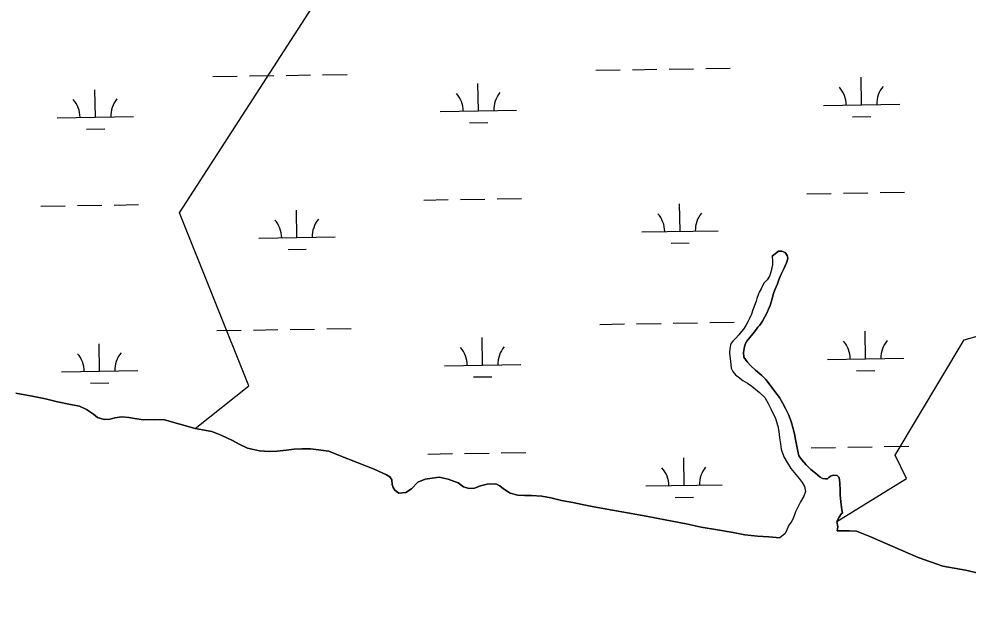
# Model space of a CAD drawing. Extents: x 3855477 to 3893699, y 299188 to 325115.
# Drawn here: x 3861575 to 3862819, y 306760 to 307531 of the extents above; entities that cross this region are included whole.
import ezdxf

# ---------------------------------------------------------------- set-up
doc = ezdxf.new("R2010")
doc.units = 0
doc.layers.add('V-TOPO-SHOR', color=7, linetype='Continuous')
doc.layers.add('V-WETL-SWMP', color=7, linetype='Continuous')

msp = doc.modelspace()

# ---------------------------------------------------------------- linework, layer by layer
at = {"layer": 'V-TOPO-SHOR'}
for points in [[(3862647, 306873.5), (3862738.2, 306929.8), (3862723.1, 306960.1), (3862813.8, 307111.3), (3862919.7, 307141.5), (3862980.1, 307156.6), (3863055.7, 307232.2), (3863086, 307247.3), (3863101.1, 307353.2), (3863146.5, 307489.2), (3863176.7, 307640.4), (3863191.8, 307731.1), (3863176.7, 307837), (3863161.6, 307957.9), (3863070.9, 308094), (3862995.3, 308139.3), (3862965, 308199.8), (3862889.4, 308199.8), (3862829, 308184.7), (3862768.5, 308154.5)], [(3861806.3, 306995.3), (3861876.5, 307050.8), (3861785.7, 307277.6), (3862283.8, 308048.8)], [(3862562.2, 307220.9), (3862562.4, 307214.5), (3862562.4, 307209.4), (3862561.2, 307203.5), (3862560.4, 307199.7), (3862558.6, 307194.6), (3862555.5, 307189.8), (3862551.2, 307185.5), (3862547.9, 307177.8), (3862545.3, 307173.5), (3862543.8, 307170.2), (3862542, 307165.3), (3862541.2, 307162), (3862536.9, 307150.6), (3862534.9, 307145), (3862532.3, 307139.1), (3862530.3, 307134.8), (3862527.5, 307130.2), (3862524.4, 307125.1), (3862522.1, 307122), (3862518.3, 307117.7), (3862514.2, 307112.9), (3862510.4, 307109.6), (3862508.6, 307107), (3862507.6, 307104.5), (3862506.5, 307099.4), (3862506.3, 307094.8), (3862506.5, 307090), (3862507.5, 307083.1), (3862508.3, 307074.2), (3862510.8, 307069.8), (3862514.2, 307065.5), (3862517.7, 307062.7), (3862523.8, 307057.8), (3862529.9, 307054.3), (3862535.3, 307050.4), (3862545.5, 307042.3), (3862552.3, 307035.9), (3862556.9, 307027.7), (3862561, 307020.1), (3862566.3, 307008.1), (3862569.4, 306998.2), (3862570.7, 306991), (3862571.9, 306983.1), (3862572.9, 306975.2), (3862573.9, 306967.9), (3862577.3, 306958.2), (3862581.8, 306950.5), (3862586.7, 306942.9), (3862593, 306935), (3862597.6, 306929.6), (3862601.4, 306924.5), (3862604.5, 306919.2), (3862605.8, 306912.5), (3862603.5, 306906.4), (3862599.4, 306899), (3862596.1, 306893.2), (3862592.7, 306886), (3862589.7, 306877.4), (3862587.1, 306872.5), (3862583.8, 306868.7), (3862581.2, 306862.6), (3862579, 306857.8), (3862572.1, 306852.2)], [(3862562.2, 307220.9), (3862570.6, 307227.2), (3862574.9, 307227.5), (3862579, 307225.7), (3862581.8, 307221.6), (3862582.8, 307218.1), (3862582.3, 307216), (3862581, 307211.9), (3862579.2, 307208.1), (3862577, 307203.3), (3862573.9, 307197.4), (3862571.1, 307191.3), (3862569, 307184.4), (3862565.5, 307176.5), (3862563.7, 307172), (3862561.6, 307163.8), (3862559.3, 307156.2), (3862557.3, 307151.3), (3862555, 307146.2), (3862552.4, 307141.4), (3862549.4, 307135.8), (3862545.8, 307130.4), (3862543.3, 307127.9), (3862540.2, 307123.6), (3862536.9, 307119.2), (3862532.8, 307114.4), (3862529, 307109.6), (3862526.9, 307105.7), (3862525.6, 307100.1), (3862524.6, 307094.8), (3862525.1, 307088.7), (3862529.5, 307082.3), (3862534.3, 307077.2), (3862540.1, 307071.6), (3862548.6, 307064.4), (3862553.9, 307059.1), (3862559.5, 307051.7), (3862566.9, 307042), (3862571.7, 307035.6), (3862576.3, 307028), (3862579.6, 307021.4), (3862583.7, 307013.5), (3862587.2, 307004.5), (3862589.3, 306996.6), (3862591.5, 306988.2), (3862592.8, 306980.6), (3862594.1, 306974), (3862595.6, 306965.5), (3862597.1, 306959.4), (3862600.9, 306954.3), (3862606.5, 306947.4), (3862612.9, 306941.3), (3862618.8, 306936.7), (3862625.1, 306931.4), (3862628.2, 306929.8), (3862631.8, 306929.1), (3862634.6, 306929.3), (3862636.3, 306930.9), (3862638.4, 306932.9), (3862642.7, 306933.9), (3862647.3, 306933.4), (3862650.1, 306930.8), (3862650.9, 306924), (3862651.4, 306913.5), (3862651.4, 306908.4)], [(3861571.4, 307041.6), (3861592.8, 307037.5), (3861609.9, 307034), (3861625.7, 307030.1), (3861642.7, 307026.5), (3861654.5, 307024.2), (3861663.6, 307019.9), (3861673, 307013.8), (3861678.4, 307009.7), (3861686.8, 307007.1), (3861694.7, 307007.4), (3861700.8, 307009.2), (3861710, 307010.4), (3861719.4, 307009.7), (3861726.8, 307008.1), (3861738.5, 307006.6), (3861752.8, 307006.8), (3861766, 307006.3), (3861806.3, 306995.3), (3861827.9, 306991), (3861841.2, 306985.9), (3861854.2, 306980), (3861864.9, 306974.4), (3861874.8, 306969.5), (3861890.6, 306965.7), (3861903.6, 306965.2), (3861913.8, 306965.4), (3861925.5, 306966.7), (3861936, 306967.9), (3861946.1, 306968.4)], [(3861946.1, 306968.4), (3861957.1, 306968.7), (3861981.1, 306965.6), (3861996.3, 306959.2), (3862040.7, 306942.1), (3862057, 306934.5), (3862061.3, 306931.7), (3862063.8, 306928.1), (3862064.1, 306922), (3862065.4, 306917.9), (3862067.9, 306914.3), (3862073.2, 306910.5), (3862082.2, 306911.3), (3862089.6, 306916.1), (3862098, 306924.7), (3862107.7, 306928.6), (3862125.7, 306931.3), (3862137.5, 306928.8), (3862150.7, 306923.9), (3862157.6, 306918.8), (3862164.7, 306916.5), (3862172.1, 306917), (3862179.8, 306920.1), (3862188.9, 306922.1), (3862200.1, 306922.6), (3862205.2, 306920.1), (3862210.3, 306916.2), (3862218.7, 306910.6), (3862228.9, 306907.8), (3862237.6, 306907.3), (3862246.8, 306907.3), (3862260.3, 306906.5), (3862272, 306904.2), (3862286.2, 306901.1), (3862301, 306898.3), (3862313, 306895.8), (3862328.3, 306892.7), (3862397.1, 306880.2), (3862424.1, 306875), (3862449.3, 306870.2), (3862468.9, 306865.8), (3862490.6, 306862.5), (3862510.9, 306858.9), (3862526.5, 306855.8), (3862543, 306854), (3862557.6, 306853.5), (3862572.1, 306852.2)], [(3862651.4, 306908.4), (3862652.1, 306899), (3862653.4, 306888.8), (3862654.1, 306884.2), (3862653.1, 306883.7), (3862650.1, 306879.1), (3862647, 306873.5), (3862648, 306866.6), (3862647.5, 306861.3)], [(3862647.5, 306861.3), (3862662.8, 306861.3), (3862672.5, 306860.6), (3862690.1, 306853.9), (3862753.2, 306826.4), (3862785.6, 306815.1), (3862815.4, 306809.5), (3862834.2, 306805.4), (3862889.3, 306788.8), (3862945, 306777.8), (3862991.2, 306767.8), (3863003.4, 306764), (3863018.7, 306760.1)]]:
    msp.add_lwpolyline(points, dxfattribs=at)
at = {"layer": 'V-WETL-SWMP'}
for p, q in [((3862427.1, 307465.7), (3862459, 307466.2)), ((3862475, 307466.5), (3862507, 307467)), ((3861829.2, 307456), (3861861.2, 307456.5)), ((3861877.2, 307456.7), (3861909.2, 307457.3)), ((3861925.2, 307457.5), (3861957.2, 307458)), ((3861973.2, 307458.3), (3862005.2, 307458.8)), ((3862331.1, 307464.1), (3862363.1, 307464.7)), ((3862379.1, 307464.9), (3862411.1, 307465.4)), ((3862679.2, 307419.1), (3862678.6, 307455.1)), ((3862177.3, 307410.9), (3862176.7, 307446.9)), ((3861675.5, 307402.7), (3861674.9, 307438.7)), ((3862629.2, 307418.2), (3862729.2, 307419.9)), ((3862127.3, 307410.1), (3862227.3, 307411.7)), ((3861625.5, 307401.9), (3861725.5, 307403.5)), ((3862165.6, 307395.3), (3862189.6, 307395.7)), ((3862667.4, 307403.4), (3862691.4, 307403.8)), ((3861663.7, 307387.1), (3861687.7, 307387.5)), ((3862703.6, 307304), (3862735.6, 307304.5)), ((3862105.8, 307294.3), (3862137.8, 307294.8)), ((3862153.8, 307295.1), (3862185.8, 307295.6)), ((3862201.8, 307295.8), (3862233.8, 307296.4)), ((3862607.6, 307302.4), (3862639.6, 307303)), ((3862655.6, 307303.2), (3862687.6, 307303.8)), ((3861604, 307286.1), (3861636, 307286.6)), ((3861652, 307286.9), (3861683.9, 307287.4)), ((3861699.9, 307287.7), (3861731.9, 307288.2)), ((3861939.5, 307245.1), (3861938.9, 307281.1)), ((3862441.4, 307253.3), (3862440.8, 307289.3)), ((3861889.5, 307244.3), (3861989.5, 307245.9)), ((3862391.4, 307252.5), (3862491.4, 307254.1)), ((3861927.8, 307229.5), (3861951.8, 307229.9)), ((3862429.6, 307237.7), (3862453.6, 307238.1)), ((3862570.6, 307227.2), (3862562.2, 307220.9)), ((3862562.2, 307220.9), (3862562.4, 307214.5)), ((3862574.9, 307227.5), (3862570.6, 307227.2)), ((3862579, 307225.7), (3862574.9, 307227.5)), ((3862581.8, 307221.6), (3862579, 307225.7)), ((3862582.8, 307218.1), (3862581.8, 307221.6)), ((3862582.3, 307216), (3862582.8, 307218.1)), ((3862562.4, 307209.4), (3862561.2, 307203.6)), ((3862562.4, 307214.5), (3862562.4, 307209.4)), ((3862577, 307203.3), (3862579.2, 307208.1)), ((3862579.2, 307208.1), (3862581, 307211.9)), ((3862581, 307211.9), (3862582.3, 307216)), ((3862558.6, 307194.6), (3862555.5, 307189.8)), ((3862560.4, 307199.7), (3862558.6, 307194.6)), ((3862561.2, 307203.6), (3862560.4, 307199.7)), ((3862571.1, 307191.3), (3862573.9, 307197.4)), ((3862573.9, 307197.4), (3862577, 307203.3)), ((3862551.2, 307185.5), (3862547.9, 307177.8)), ((3862555.5, 307189.8), (3862551.2, 307185.5)), ((3862565.5, 307176.5), (3862569, 307184.4)), ((3862569, 307184.4), (3862571.1, 307191.3)), ((3862543.8, 307170.2), (3862542, 307165.3)), ((3862545.3, 307173.5), (3862543.8, 307170.2)), ((3862547.9, 307177.8), (3862545.3, 307173.5)), ((3862561.6, 307163.8), (3862563.7, 307172)), ((3862563.7, 307172), (3862565.5, 307176.5)), ((3862541.2, 307162), (3862536.9, 307150.6)), ((3862542, 307165.3), (3862541.2, 307162)), ((3862557.3, 307151.3), (3862559.3, 307156.2)), ((3862559.3, 307156.2), (3862561.6, 307163.8)), ((3862534.9, 307145), (3862532.3, 307139.1)), ((3862536.9, 307150.6), (3862534.9, 307145)), ((3862552.4, 307141.4), (3862555, 307146.2)), ((3862555, 307146.2), (3862557.3, 307151.3)), ((3862336.5, 307131.5), (3862368.5, 307132)), ((3862384.5, 307132.3), (3862416.5, 307132.8)), ((3862432.5, 307133.1), (3862464.5, 307133.6)), ((3862480.5, 307133.9), (3862512.5, 307134.4)), ((3862530.3, 307134.8), (3862527.5, 307130.2)), ((3862532.3, 307139.1), (3862530.3, 307134.8)), ((3862543.3, 307127.9), (3862545.8, 307130.4)), ((3862545.8, 307130.4), (3862549.4, 307135.8)), ((3862549.4, 307135.8), (3862552.4, 307141.4)), ((3861834.6, 307123.3), (3861866.6, 307123.9)), ((3861882.6, 307124.1), (3861914.6, 307124.6)), ((3861930.6, 307124.9), (3861962.6, 307125.4)), ((3861978.6, 307125.7), (3862010.6, 307126.2)), ((3862522.1, 307122), (3862518.3, 307117.7)), ((3862524.4, 307125.1), (3862522.1, 307122)), ((3862527.5, 307130.2), (3862524.4, 307125.1)), ((3862532.8, 307114.4), (3862536.9, 307119.2)), ((3862536.9, 307119.2), (3862540.2, 307123.6)), ((3862540.2, 307123.6), (3862543.3, 307127.9)), ((3862684.6, 307086.4), (3862684, 307122.4)), ((3861680.9, 307070.1), (3861680.3, 307106.1)), ((3862182.7, 307078.3), (3862182.2, 307114.3)), ((3862508.6, 307107), (3862507.6, 307104.5)), ((3862510.4, 307109.6), (3862508.6, 307107)), ((3862514.2, 307112.9), (3862510.4, 307109.6)), ((3862518.3, 307117.7), (3862514.2, 307112.9)), ((3862525.6, 307100.1), (3862526.9, 307105.7)), ((3862526.9, 307105.7), (3862529, 307109.6)), ((3862529, 307109.6), (3862532.8, 307114.4)), ((3862506.5, 307099.4), (3862506.3, 307094.8)), ((3862506.3, 307094.8), (3862506.5, 307090)), ((3862507.6, 307104.5), (3862506.5, 307099.4)), ((3862524.6, 307094.8), (3862525.6, 307100.1)), ((3862525.1, 307088.7), (3862524.6, 307094.8)), ((3862506.5, 307090), (3862507.5, 307083.1)), ((3862507.5, 307083.1), (3862508.3, 307074.2)), ((3862529.5, 307082.3), (3862525.1, 307088.7)), ((3862534.3, 307077.2), (3862529.5, 307082.3)), ((3862634.6, 307085.6), (3862734.6, 307087.2)), ((3861630.9, 307069.3), (3861730.9, 307070.9)), ((3862132.7, 307077.4), (3862232.7, 307079.1)), ((3862508.3, 307074.2), (3862510.8, 307069.8)), ((3862510.8, 307069.8), (3862514.2, 307065.5)), ((3862540.1, 307071.6), (3862534.3, 307077.2)), ((3862548.6, 307064.4), (3862540.1, 307071.6)), ((3862672.8, 307070.8), (3862696.8, 307071.2)), ((3862171, 307062.6), (3862195, 307063)), ((3862514.2, 307065.5), (3862517.7, 307062.7)), ((3862517.7, 307062.7), (3862523.8, 307057.8)), ((3862523.8, 307057.8), (3862529.9, 307054.3)), ((3862553.9, 307059.1), (3862548.6, 307064.4)), ((3862559.5, 307051.7), (3862553.9, 307059.1)), ((3861669.1, 307054.5), (3861693.1, 307054.8)), ((3862529.9, 307054.3), (3862535.3, 307050.4)), ((3862535.3, 307050.4), (3862545.5, 307042.3)), ((3862566.9, 307042), (3862559.5, 307051.7)), ((3861592.8, 307037.5), (3861571.4, 307041.6)), ((3861609.9, 307034), (3861592.8, 307037.5)), ((3861625.7, 307030.1), (3861609.9, 307034)), ((3862545.5, 307042.3), (3862552.3, 307035.9)), ((3862552.3, 307035.9), (3862556.9, 307027.7)), ((3862571.7, 307035.6), (3862566.9, 307042)), ((3862576.3, 307028), (3862571.7, 307035.6)), ((3861642.7, 307026.5), (3861625.7, 307030.1)), ((3861654.5, 307024.2), (3861642.7, 307026.5)), ((3861663.6, 307019.9), (3861654.5, 307024.2)), ((3861673, 307013.8), (3861663.6, 307019.9)), ((3862556.9, 307027.7), (3862561, 307020.1)), ((3862561, 307020.1), (3862566.3, 307008.1)), ((3862579.6, 307021.4), (3862576.3, 307028)), ((3862583.7, 307013.5), (3862579.6, 307021.4)), ((3861678.4, 307009.7), (3861673, 307013.8)), ((3861686.8, 307007.1), (3861678.4, 307009.7)), ((3861694.7, 307007.4), (3861686.8, 307007.1)), ((3861700.8, 307009.2), (3861694.7, 307007.4)), ((3861710, 307010.4), (3861700.8, 307009.2)), ((3861719.4, 307009.7), (3861710, 307010.4)), ((3861726.8, 307008.1), (3861719.4, 307009.7)), ((3861738.5, 307006.6), (3861726.8, 307008.1)), ((3861752.8, 307006.8), (3861738.5, 307006.6)), ((3861766, 307006.3), (3861752.8, 307006.8)), ((3861806.3, 306995.3), (3861766, 307006.3)), ((3862566.3, 307008.1), (3862569.4, 306998.2)), ((3862587.2, 307004.5), (3862583.7, 307013.5)), ((3861827.9, 306991), (3861806.3, 306995.3)), ((3862569.4, 306998.2), (3862570.7, 306991)), ((3862589.3, 306996.6), (3862587.2, 307004.5)), ((3862591.5, 306988.2), (3862589.3, 306996.6)), ((3861841.2, 306985.9), (3861827.9, 306991)), ((3861854.2, 306980), (3861841.2, 306985.9)), ((3862570.7, 306991), (3862571.9, 306983.1)), ((3862571.9, 306983.1), (3862572.9, 306975.2)), ((3862592.8, 306980.6), (3862591.5, 306988.2)), ((3861864.9, 306974.4), (3861854.2, 306980)), ((3861874.8, 306969.5), (3861864.9, 306974.4)), ((3861890.6, 306965.7), (3861874.8, 306969.5)), ((3862572.9, 306975.2), (3862573.9, 306967.9)), ((3862594.1, 306974), (3862592.8, 306980.6)), ((3862595.6, 306965.5), (3862594.1, 306974)), ((3862613.1, 306969.8), (3862645.1, 306970.3)), ((3862661.1, 306970.6), (3862693.1, 306971.1)), ((3862709, 306971.4), (3862741, 306971.9)), ((3861903.6, 306965.2), (3861890.6, 306965.7)), ((3861913.8, 306965.4), (3861903.6, 306965.2)), ((3861925.5, 306966.7), (3861913.8, 306965.4)), ((3861936, 306967.9), (3861925.5, 306966.7)), ((3861946.1, 306968.4), (3861936, 306967.9)), ((3861957.1, 306968.7), (3861946.1, 306968.4)), ((3861981.1, 306965.6), (3861957.1, 306968.7)), ((3861996.3, 306959.2), (3861981.1, 306965.6)), ((3862040.7, 306942.1), (3861996.3, 306959.2)), ((3862111.2, 306961.6), (3862143.2, 306962.2)), ((3862159.2, 306962.4), (3862191.2, 306962.9)), ((3862207.2, 306963.2), (3862239.2, 306963.7)), ((3862446.8, 306920.7), (3862446.2, 306956.7)), ((3862573.9, 306967.9), (3862577.3, 306958.2)), ((3862577.3, 306958.2), (3862581.8, 306950.5)), ((3862597.1, 306959.4), (3862595.6, 306965.5)), ((3862600.9, 306954.3), (3862597.1, 306959.4)), ((3862581.8, 306950.5), (3862586.7, 306942.9)), ((3862606.5, 306947.4), (3862600.9, 306954.3)), ((3862612.9, 306941.3), (3862606.5, 306947.4)), ((3862057, 306934.5), (3862040.7, 306942.1)), ((3862061.3, 306931.7), (3862057, 306934.5)), ((3862063.8, 306928.1), (3862061.3, 306931.7)), ((3862586.7, 306942.9), (3862593, 306935)), ((3862593, 306935), (3862597.6, 306929.6)), ((3862618.8, 306936.7), (3862612.9, 306941.3)), ((3862625.1, 306931.4), (3862618.8, 306936.7)), ((3862638.4, 306932.9), (3862636.3, 306930.9)), ((3862642.7, 306933.9), (3862638.4, 306932.9)), ((3862647.3, 306933.4), (3862642.7, 306933.9)), ((3862650.1, 306930.8), (3862647.3, 306933.4)), ((3862064.1, 306922), (3862063.8, 306928.1)), ((3862065.4, 306917.9), (3862064.1, 306922)), ((3862098, 306924.7), (3862089.6, 306916.1)), ((3862107.7, 306928.6), (3862098, 306924.7)), ((3862125.7, 306931.3), (3862107.7, 306928.6)), ((3862137.5, 306928.8), (3862125.7, 306931.3)), ((3862150.7, 306923.9), (3862137.5, 306928.8)), ((3862157.6, 306918.8), (3862150.7, 306923.9)), ((3862179.8, 306920.1), (3862172.1, 306917)), ((3862188.9, 306922.1), (3862179.8, 306920.1)), ((3862200.1, 306922.6), (3862188.9, 306922.1)), ((3862205.2, 306920.1), (3862200.1, 306922.6)), ((3862210.3, 306916.2), (3862205.2, 306920.1)), ((3862396.8, 306919.9), (3862496.8, 306921.5)), ((3862597.6, 306929.6), (3862601.4, 306924.5)), ((3862601.4, 306924.5), (3862604.5, 306919.2)), ((3862604.5, 306919.2), (3862605.8, 306912.5)), ((3862628.2, 306929.8), (3862625.1, 306931.4)), ((3862631.8, 306929.1), (3862628.2, 306929.8)), ((3862634.6, 306929.3), (3862631.8, 306929.1)), ((3862636.3, 306930.9), (3862634.6, 306929.3)), ((3862650.9, 306924), (3862650.1, 306930.8)), ((3862651.4, 306913.5), (3862650.9, 306924)), ((3862067.9, 306914.3), (3862065.4, 306917.9)), ((3862073.2, 306910.5), (3862067.9, 306914.3)), ((3862082.2, 306911.3), (3862073.2, 306910.5)), ((3862089.6, 306916.1), (3862082.2, 306911.3)), ((3862164.7, 306916.5), (3862157.6, 306918.8)), ((3862172.1, 306917), (3862164.7, 306916.5)), ((3862218.7, 306910.6), (3862210.3, 306916.2)), ((3862228.9, 306907.8), (3862218.7, 306910.6)), ((3862237.6, 306907.3), (3862228.9, 306907.8)), ((3862246.8, 306907.3), (3862237.6, 306907.3)), ((3862260.3, 306906.5), (3862246.8, 306907.3)), ((3862605.8, 306912.5), (3862603.5, 306906.4)), ((3862651.4, 306908.4), (3862651.4, 306913.5)), ((3862652.1, 306899), (3862651.4, 306908.4)), ((3862272, 306904.2), (3862260.3, 306906.5)), ((3862286.2, 306901.1), (3862272, 306904.2)), ((3862301, 306898.3), (3862286.2, 306901.1)), ((3862313, 306895.8), (3862301, 306898.3)), ((3862328.3, 306892.7), (3862313, 306895.8)), ((3862435, 306905), (3862459, 306905.4)), ((3862599.4, 306899), (3862596.1, 306893.2)), ((3862603.5, 306906.4), (3862599.4, 306899)), ((3862653.4, 306888.8), (3862652.1, 306899)), ((3862397.1, 306880.2), (3862328.3, 306892.7)), ((3862592.7, 306886), (3862589.7, 306877.4)), ((3862596.1, 306893.2), (3862592.7, 306886)), ((3862650.1, 306879.1), (3862653.1, 306883.7)), ((3862653.1, 306883.7), (3862654.1, 306884.2)), ((3862654.1, 306884.2), (3862653.4, 306888.8)), ((3862424.1, 306875), (3862397.1, 306880.2)), ((3862449.3, 306870.2), (3862424.1, 306875)), ((3862468.9, 306865.8), (3862449.3, 306870.2)), ((3862587.1, 306872.5), (3862583.8, 306868.7)), ((3862589.7, 306877.4), (3862587.1, 306872.5)), ((3862647, 306873.5), (3862650.1, 306879.1)), ((3862648, 306866.6), (3862647, 306873.5)), ((3862490.6, 306862.5), (3862468.9, 306865.8)), ((3862510.9, 306858.9), (3862490.6, 306862.5)), ((3862526.5, 306855.8), (3862510.9, 306858.9)), ((3862579, 306857.8), (3862572.1, 306852.2)), ((3862581.2, 306862.6), (3862579, 306857.8)), ((3862583.8, 306868.7), (3862581.2, 306862.6)), ((3862647.5, 306861.3), (3862648, 306866.6)), ((3862662.8, 306861.3), (3862647.5, 306861.3)), ((3862672.5, 306860.6), (3862662.8, 306861.3)), ((3862690.1, 306853.9), (3862672.5, 306860.6)), ((3862543, 306854), (3862526.5, 306855.8)), ((3862557.6, 306853.5), (3862543, 306854)), ((3862572.1, 306852.2), (3862557.6, 306853.5)), ((3862753.2, 306826.4), (3862690.1, 306853.9)), ((3862785.6, 306815.1), (3862753.2, 306826.4)), ((3862815.4, 306809.5), (3862785.6, 306815.1)), ((3862834.2, 306805.4), (3862815.4, 306809.5))]:
    msp.add_line(p, q, dxfattribs=at)
for centre, start, end in [((3862623.9, 307418.6), 0.1615, 41.7052), ((3862734.4, 307420.4), 140.1615, 181.7052), ((3862122.1, 307410.5), 0.1615, 41.7052), ((3862232.5, 307412.3), 140.1615, 181.7052), ((3861620.2, 307402.3), 0.1615, 41.7052), ((3861730.7, 307404.1), 140.1615, 181.7052), ((3861884.3, 307244.7), 0.1615, 41.7052), ((3861994.7, 307246.5), 140.1615, 181.7052), ((3862386.1, 307252.9), 0.1615, 41.7052), ((3862496.6, 307254.7), 140.1615, 181.7052), ((3862629.3, 307086), 0.1615, 41.7052), ((3862739.8, 307087.8), 140.1615, 181.7052), ((3861625.7, 307069.7), 0.1615, 41.7052), ((3861736.1, 307071.5), 140.1615, 181.7052), ((3862127.5, 307077.8), 0.1615, 41.7052), ((3862238, 307079.6), 140.1615, 181.7052), ((3862502, 306922), 140.1615, 181.7052), ((3862391.5, 306920.2), 0.1615, 41.7052)]:
    msp.add_arc(centre, 35.2, start, end, dxfattribs=at)

doc.saveas('drawing.dxf')
